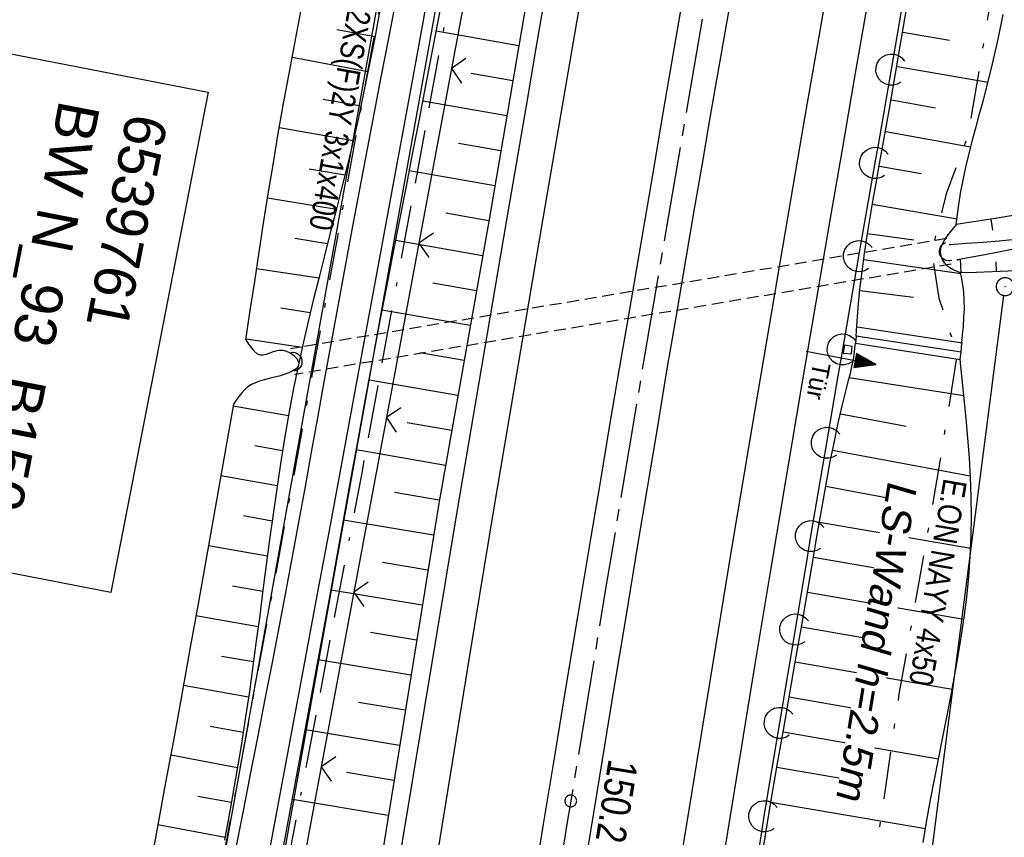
# Model space of a CAD drawing. Extents: x 510526 to 513920, y 467229 to 478797.
# Tile 302 of 467: x 511989 to 512072, y 474922 to 474991. Entities that reach past the tile are written whole.
import ezdxf
from ezdxf.enums import TextEntityAlignment as Align

# ---------------------------------------------------------------- set-up
doc = ezdxf.new("R2010")
doc.units = 0
doc.header["$LTSCALE"] = 10
doc.header["$MEASUREMENT"] = 0
for name, pattern in [('ACAD_ISO16W100', [73, 15, -6.5, 15, -6.5, 15, -7, 1, -7]), ('ACHSE', [5.5, 4, -0.5, 0.5, -0.5]), ('AUSGEZOGEN', [0]), ('LT00', [0]), ('LT08', [0.42, 0.2, -0.1, 0.02, -0.1]), ('LT17', [0.15, 0.1, -0.05])]:
    doc.linetypes.add(name, pattern=pattern)
doc.layers.get('0').update_dxf_attribs({"linetype": 'LT00'})
for name, color, linetype in [('-AX-020', 250, 'ACHSE'), ('-ST-20-1', 250, 'LT00'), ('BAB-KABEL', 220, 'ACAD_ISO16W100'), ('BW_TEXT', 20, 'AUSGEZOGEN'), ('DFK_AB_L', 21, 'LT00'), ('DFK_AB_P', 7, 'LT00'), ('DFK_KATASTER', 250, 'LT00'), ('LS-WAND_TEXT', 11, 'Continuous'), ('STROM_TEXT', 80, 'Continuous'), ('STROM_UNTER', 80, 'LT08'), ('TOR_TEXT', 11, 'Continuous'), ('V90_AFBR_BAB', 250, 'LT00'), ('V90_BOESCH', 250, 'LT00'), ('V90_BOSCHUNG', 250, 'LT00'), ('V90_BR_WID', 30, 'LT17'), ('V90_GRABEN', 250, 'LT00'), ('V90_LAERM', 11, 'LT00'), ('V90_LD_MARK', 250, 'LT00'), ('V90_PK_GR', 1, 'LT00'), ('V90_TOR', 10, 'LT00'), ('V90_TREPPE', 1, 'LT00'), ('V90_UK_DURCH', 182, 'LT00'), ('V90_ZAUN', 40, 'LT00')]:
    doc.layers.add(name, color=color, linetype=linetype)
doc.styles.add('Beschrift', font='ARIAL.TTF')
doc.styles.add('Versorgungsltg', font='ARIAL.TTF', dxfattribs={"width": 0.8, "height": 2})

# ---------------------------------------------------------------- blocks, each defined once
blk = doc.blocks.new('SYMB0003')
at = {"color": 0, "linetype": 'ByBlock'}
for p, q in [((-0.015712, 0), (0.010166, 0.012015)), ((0, -0.021257), (-0.015712, 0)), ((0.010166, 0.012015), (0, -0.021257))]:
    blk.add_line(p, q, dxfattribs=at)
for points in [[(-0.031395, 0.499013), (-0.093691, 0.491144), (-0.154509, 0.475528), (-0.21289, 0.452414), (-0.267913, 0.422164), (-0.318712, 0.385257), (-0.364484, 0.342274), (-0.404509, 0.293893), (-0.438154, 0.240877), (-0.464888, 0.184062), (-0.484292, 0.124345), (-0.496058, 0.062667), (-0.5, 0)], [(-0.5, 0), (-0.496058, -0.062667), (-0.484292, -0.124345), (-0.464888, -0.184062), (-0.438154, -0.240877), (-0.404509, -0.293893), (-0.364485, -0.342274), (-0.318712, -0.385257), (-0.267914, -0.422164), (-0.21289, -0.452414), (-0.154509, -0.475529), (-0.093691, -0.491144), (-0.031395, -0.499014), (0.031395, -0.499014)], [(0.5, 0), (0.496057, 0.062667), (0.484292, 0.124345), (0.464888, 0.184062), (0.438153, 0.240877), (0.404509, 0.293893), (0.364484, 0.342274), (0.318712, 0.385257), (0.267913, 0.422164), (0.21289, 0.452414), (0.154509, 0.475528), (0.093691, 0.491144), (0.031395, 0.499013), (-0.031395, 0.499013)], [(0.031395, -0.499014), (0.093691, -0.491144), (0.154509, -0.475529), (0.21289, -0.452414), (0.267914, -0.422164), (0.318712, -0.385257), (0.364485, -0.342274), (0.404509, -0.293893), (0.438154, -0.240877), (0.464889, -0.184062), (0.484292, -0.124345), (0.496058, -0.062667), (0.5, 0)]]:
    blk.add_lwpolyline(points, dxfattribs=at)
blk = doc.blocks.new('SYMB0002')
at = {"color": 0, "linetype": 'ByBlock'}
for points in [[(-0.031395, 0.499013), (-0.093691, 0.491144), (-0.154509, 0.475528), (-0.21289, 0.452414), (-0.267913, 0.422164), (-0.318712, 0.385257), (-0.364484, 0.342274), (-0.404509, 0.293893), (-0.438154, 0.240877), (-0.464888, 0.184062), (-0.484292, 0.124345), (-0.496058, 0.062667), (-0.5, 0)], [(-0.5, 0), (-0.496058, -0.062667), (-0.484292, -0.124345), (-0.464888, -0.184062), (-0.438154, -0.240877), (-0.404509, -0.293893), (-0.364485, -0.342274), (-0.318712, -0.385257), (-0.267914, -0.422164), (-0.21289, -0.452414), (-0.154509, -0.475529), (-0.093691, -0.491144), (-0.031395, -0.499014), (0.031395, -0.499014)], [(0.5, 0), (0.496057, 0.062667), (0.484292, 0.124345), (0.464888, 0.184062), (0.438153, 0.240877), (0.404509, 0.293893), (0.364484, 0.342274), (0.318712, 0.385257), (0.267913, 0.422164), (0.21289, 0.452414), (0.154509, 0.475528), (0.093691, 0.491144), (0.031395, 0.499013), (-0.031395, 0.499013)], [(0.031395, -0.499014), (0.093691, -0.491144), (0.154509, -0.475529), (0.21289, -0.452414), (0.267914, -0.422164), (0.318712, -0.385257), (0.364485, -0.342274), (0.404509, -0.293893), (0.438154, -0.240877), (0.464889, -0.184062), (0.484292, -0.124345), (0.496058, -0.062667), (0.5, 0)]]:
    blk.add_lwpolyline(points, dxfattribs=at)
blk = doc.blocks.new('SYMB0070')
at = {"color": 0, "linetype": 'ByBlock'}
for p, q in [((-0.5, 0), (0.2, 0)), ((0.5, 0), (0.2, 0.1)), ((0.2, 0.1), (0.2, 0)), ((0.468, 0), (0.21, 0.086)), ((0.21, 0.086), (0.21, -0.086)), ((0.21, -0.086), (0.468, 0)), ((0.22, -0.072), (0.437, 0)), ((0.23, -0.058), (0.405, 0)), ((0.24, -0.045), (0.374, 0)), ((0.342, 0), (0.25, 0.031)), ((0.25, 0.031), (0.25, -0.031)), ((0.25, -0.031), (0.342, 0)), ((0.26, -0.017), (0.31, 0)), ((0.27, -0.003), (0.279, 0))]:
    blk.add_line(p, q, dxfattribs=at)
for points in [[(0.2, 0), (0.2, -0.1), (0.5, 0)], [(0.437, 0), (0.22, 0.072), (0.22, -0.072)], [(0.405, 0), (0.23, 0.058), (0.23, -0.058)], [(0.374, 0), (0.24, 0.045), (0.24, -0.045)], [(0.31, 0), (0.26, 0.017), (0.26, -0.017)], [(0.279, 0), (0.27, 0.003), (0.27, -0.003)]]:
    blk.add_lwpolyline(points, dxfattribs=at)
blk = doc.blocks.new('SYMB0011')
at = {"color": 0, "linetype": 'ByBlock'}
for p, q in [((0.5, 0), (-0.5, 0)), ((0, 0.5), (0, -0.5))]:
    blk.add_line(p, q, dxfattribs=at)
blk = doc.blocks.new('SYMB1107')
at = {"color": 0, "linetype": 'ByBlock'}
for points in [[(-0.2, 0), (-0.196157, 0.039018), (-0.184776, 0.076537), (-0.166294, 0.111114), (-0.141421, 0.141421), (-0.111114, 0.166294), (-0.076537, 0.184776), (-0.039018, 0.196157), (0, 0.2)], [(0, 0.2), (0.039018, 0.196157), (0.076537, 0.184776), (0.111114, 0.166294), (0.141421, 0.141421), (0.166294, 0.111114), (0.184776, 0.076537), (0.196157, 0.039018), (0.2, 0)]]:
    blk.add_lwpolyline(points, dxfattribs=at)
blk = doc.blocks.new('SYMB0024')
at = {"color": 0, "linetype": 'ByBlock'}
for p, q in [((-0.5, 0.5), (0, 0)), ((0, 0), (0.5, 0.5))]:
    blk.add_line(p, q, dxfattribs=at)
blk = doc.blocks.new('SYMB7122')
at = {"color": 0, "linetype": 'ByBlock'}
for points in [[(-0.109975, -0.002365), (-0.106745, 0.026562), (-0.096041, 0.053629), (-0.078613, 0.076941), (-0.055681, 0.094866), (-0.028851, 0.106149), (0, 0.11)], [(0, 0.11), (0.028851, 0.106149), (0.055681, 0.094866), (0.078613, 0.076941), (0.096041, 0.053629), (0.106745, 0.026562), (0.109975, -0.002365)], [(-0.075234, -0.080249), (-0.093647, -0.057708), (-0.105504, -0.031126), (-0.109975, -0.002365)], [(0.109975, -0.002365), (0.105504, -0.031126), (0.093647, -0.057708), (0.075234, -0.080249)]]:
    blk.add_lwpolyline(points, dxfattribs=at)

msp = doc.modelspace()

# ---------------------------------------------------------------- linework, layer by layer
at = {"layer": '-AX-020', "ltscale": 0.2, "flags": 128}
msp.add_lwpolyline([(513881.716, 478796.972), (513877.87, 478787.354), (513870.367, 478768.801), (513862.788, 478750.278), (513855.137, 478731.786), (513847.411, 478713.324), (513839.611, 478694.893), (513831.738, 478676.494), (513823.791, 478658.127), (513815.771, 478639.791), (513807.678, 478621.487), (513799.512, 478603.216), (513791.272, 478584.978), (513782.96, 478566.773), (513774.576, 478548.601), (513766.118, 478530.463), (513757.588, 478512.359), (513748.986, 478494.289), (513740.312, 478476.254), (513731.565, 478458.253), (513722.747, 478440.287), (513713.857, 478422.357), (513704.896, 478404.463), (513695.863, 478386.605), (513686.758, 478368.782), (513677.583, 478350.997), (513668.336, 478333.248), (513659.019, 478315.536), (513649.63, 478297.862), (513640.172, 478280.225), (513630.643, 478262.626), (513621.043, 478245.066), (513611.374, 478227.544), (513601.634, 478210.061), (513591.825, 478192.617), (513586.745, 478183.647), (513576.83, 478166.262), (513566.848, 478148.917), (513556.8, 478131.609), (513546.688, 478114.338), (513536.514, 478097.104), (513526.28, 478079.906), (513515.988, 478062.743), (513505.638, 478045.613), (513495.234, 478028.517), (513484.778, 478011.453), (513474.27, 477994.421), (513463.712, 477977.419), (513453.108, 477960.447), (513442.457, 477943.503), (513431.762, 477926.587), (513421.026, 477909.698), (513410.248, 477892.835), (513399.432, 477875.997), (513388.579, 477859.182), (513377.691, 477842.39), (513366.769, 477825.62), (513355.815, 477808.871), (513344.831, 477792.142), (513333.819, 477775.431), (513322.78, 477758.738), (513311.715, 477742.062), (513300.628, 477725.401), (513289.519, 477708.754), (513278.389, 477692.121), (513267.242, 477675.5), (513256.078, 477658.891), (513244.899, 477642.291), (513233.706, 477625.7), (513222.502, 477609.117), (513211.288, 477592.542), (513200.066, 477575.971), (513188.837, 477559.405), (513177.603, 477542.843), (513166.366, 477526.282), (513154.797, 477509.239), (513142.496, 477491.114), (513130.197, 477472.988), (513117.902, 477454.859), (513105.613, 477436.726), (513093.333, 477418.587), (513081.064, 477400.44), (513068.808, 477382.285), (513056.567, 477364.119), (513044.344, 477345.942), (513032.141, 477327.752), (513019.958, 477309.547), (513007.8, 477291.325), (512995.668, 477273.087), (512983.565, 477254.83), (512971.492, 477236.552), (512959.452, 477218.253), (512947.447, 477199.931), (512935.479, 477181.584), (512923.551, 477163.212), (512911.665, 477144.812), (512899.822, 477126.385), (512888.026, 477107.927), (512876.279, 477089.439), (512864.582, 477070.918), (512852.939, 477052.364), (512841.352, 477033.775), (512829.822, 477015.15), (512818.352, 476996.488), (512806.945, 476977.787), (512795.603, 476959.048), (512789.644, 476949.141), (512778.405, 476930.339), (512767.236, 476911.496), (512756.135, 476892.613), (512745.103, 476873.688), (512734.14, 476854.724), (512723.246, 476835.72), (512712.422, 476816.676), (512701.668, 476797.593), (512690.983, 476778.471), (512680.369, 476759.309), (512669.824, 476740.11), (512659.35, 476720.871), (512648.946, 476701.595), (512638.612, 476682.281), (512628.349, 476662.929), (512618.157, 476643.54), (512608.036, 476624.113), (512597.985, 476604.65), (512588.006, 476585.15), (512578.098, 476565.614), (512568.261, 476546.042), (512558.497, 476526.434), (512548.803, 476506.791), (512539.182, 476487.112), (512529.632, 476467.399), (512520.155, 476447.65), (512510.749, 476427.867), (512501.416, 476408.05), (512492.156, 476388.199), (512482.968, 476368.314), (512473.852, 476348.396), (512464.81, 476328.445), (512455.84, 476308.46), (512446.944, 476288.443), (512438.12, 476268.394), (512429.37, 476248.313), (512420.694, 476228.2), (512412.09, 476208.055), (512403.561, 476187.879), (512395.105, 476167.672), (512386.723, 476147.434), (512378.415, 476127.166), (512370.181, 476106.867), (512362.021, 476086.539), (512353.936, 476066.181), (512345.925, 476045.794), (512337.988, 476025.377), (512330.127, 476004.932), (512322.339, 475984.458), (512314.627, 475963.955), (512306.989, 475943.425), (512299.427, 475922.867), (512291.94, 475902.281), (512284.528, 475881.669), (512277.191, 475861.029), (512269.93, 475840.362), (512262.744, 475819.67), (512255.634, 475798.951), (512248.599, 475778.206), (512241.641, 475757.436), (512234.758, 475736.641), (512227.951, 475715.82), (512221.221, 475694.975), (512214.566, 475674.105), (512207.988, 475653.211), (512201.487, 475632.294), (512200.128, 475627.887), (512194.281, 475608.791), (512188.5, 475589.674), (512182.785, 475570.538), (512177.137, 475551.381), (512171.56, 475532.204), (512166.053, 475513.007), (512160.618, 475493.788), (512155.257, 475474.55), (512149.971, 475455.29), (512148.09, 475448.361), (512142.908, 475429.074), (512137.804, 475409.765), (512132.778, 475390.436), (512127.829, 475371.088), (512122.957, 475351.719), (512118.163, 475332.332), (512113.447, 475312.925), (512108.808, 475293.499), (512104.247, 475274.055), (512099.765, 475254.593), (512095.36, 475235.113), (512091.033, 475215.616), (512086.785, 475196.101), (512082.614, 475176.57), (512078.522, 475157.022), (512074.508, 475137.458), (512070.573, 475117.878), (512066.716, 475098.282), (512063.238, 475080.246), (512059.532, 475060.621), (512055.901, 475040.983), (512052.344, 475021.33), (512048.857, 475001.665), (512045.438, 474981.988), (512042.084, 474962.3), (512038.794, 474942.602), (512035.562, 474922.893), (512032.388, 474903.175), (512029.269, 474883.449), (512026.201, 474863.714), (512023.183, 474843.972), (512020.21, 474824.222), (512017.282, 474804.467), (512014.394, 474784.705), (512011.544, 474764.937), (512008.73, 474745.165), (512005.949, 474725.388), (512003.198, 474705.607), (512000.474, 474685.821), (511997.775, 474666.033), (511995.098, 474646.242), (511992.439, 474626.448), (511989.798, 474606.651), (511987.169, 474586.854), (511984.552, 474567.054), (511981.943, 474547.253), (511979.34, 474527.452), (511976.744, 474507.689), (511975.127, 474495.377), (511973.477, 474482.815), (511971.825, 474470.254), (511970.169, 474457.693), (511968.506, 474445.133), (511966.835, 474432.574), (511965.154, 474420.016), (511963.46, 474407.46), (511961.752, 474394.906), (511960.027, 474382.355), (511958.283, 474369.806), (511956.518, 474357.259), (511954.73, 474344.717), (511952.918, 474332.177), (511951.078, 474319.642), (511949.209, 474307.111), (511947.309, 474294.584), (511945.376, 474282.063), (511943.407, 474269.547), (511941.4, 474257.038), (511939.355, 474244.534), (511937.267, 474232.038), (511935.137, 474219.549), (511932.96, 474207.067), (511930.736, 474194.594), (511928.462, 474182.131), (511926.136, 474169.676), (511923.757, 474157.232), (511921.321, 474144.799), (511918.829, 474132.377), (511916.276, 474119.967), (511913.661, 474107.57), (511910.982, 474095.187), (511908.238, 474082.818), (511905.425, 474070.464), (511902.544, 474058.127), (511899.59, 474045.806), (511896.562, 474033.504), (511893.47, 474021.261), (511890.29, 474008.997), (511887.033, 473996.753), (511883.699, 473984.53), (511880.287, 473972.328), (511876.798, 473960.148), (511873.233, 473947.991), (511869.591, 473935.856), (511865.873, 473923.745), (511862.077, 473911.656), (511858.206, 473899.593), (511854.259, 473887.554), (511850.236, 473875.54), (511846.136, 473863.552), (511841.962, 473851.59), (511837.711, 473839.654), (511833.386, 473827.746), (511828.985, 473815.865), (511824.51, 473804.012), (511819.96, 473792.188), (511815.335, 473780.392), (511810.636, 473768.626), (511805.863, 473756.89), (511801.015, 473745.185), (511796.094, 473733.51), (511791.099, 473721.866), (511786.031, 473710.255), (511780.889, 473698.675), (511775.675, 473687.128), (511770.388, 473675.615), (511765.028, 473664.135), (511759.596, 473652.689), (511754.091, 473641.278), (511748.515, 473629.901), (511742.867, 473618.56), (511737.147, 473607.255), (511731.356, 473595.986), (511725.494, 473584.754), (511719.562, 473573.559), (511713.558, 473562.402), (511707.485, 473551.283), (511701.341, 473540.203), (511695.128, 473529.162), (511688.845, 473518.159), (511682.492, 473507.198), (511676.07, 473496.276), (511669.58, 473485.395), (511663.021, 473474.555), (511656.394, 473463.757), (511649.699, 473453.001), (511642.935, 473442.288), (511636.105, 473431.617), (511629.207, 473420.99), (511622.242, 473410.406), (511615.211, 473399.867), (511608.113, 473389.372), (511600.949, 473378.922), (511593.719, 473368.518), (511586.423, 473358.16), (511579.062, 473347.848), (511571.637, 473337.582), (511564.147, 473327.364), (511556.592, 473317.193), (511548.973, 473307.07), (511541.291, 473296.996), (511533.545, 473286.969), (511525.735, 473276.993), (511517.863, 473267.066), (511509.929, 473257.188), (511501.932, 473247.361), (511493.873, 473237.584), (511485.753, 473227.859), (511477.572, 473218.186), (511475.548, 473215.811), (511467.291, 473206.202), (511458.976, 473196.642), (511450.605, 473187.132), (511442.182, 473177.667), (511433.709, 473168.249), (511425.188, 473158.872), (511416.622, 473149.537), (511408.014, 473140.241), (511399.365, 473130.982), (511390.679, 473121.758), (511381.958, 473112.568), (511373.205, 473103.409), (511364.421, 473094.278), (511355.61, 473085.175), (511346.772, 473076.096), (511337.912, 473067.039), (511329.031, 473058.003), (511320.132, 473048.986), (511311.216, 473039.984), (511302.286, 473030.997), (511293.345, 473022.02), (511284.394, 473013.053), (511275.436, 473004.094), (511266.473, 472995.139), (511255.909, 472984.591), (511236.789, 472965.502), (511230.177, 472958.9), (511223.567, 472952.294), (511216.964, 472945.683), (511210.368, 472939.063), (511203.785, 472932.433), (511197.215, 472925.788), (511190.663, 472919.125), (511184.131, 472912.443), (511177.622, 472905.739), (511171.139, 472899.01), (511164.685, 472892.252), (511158.263, 472885.464), (511151.877, 472878.643), (511145.529, 472871.786), (511139.222, 472864.891), (511132.96, 472857.955), (511126.746, 472850.976), (511120.583, 472843.952), (511114.476, 472836.881), (511109.32, 472830.82), (511103.322, 472823.655), (511097.386, 472816.438), (511091.511, 472809.171), (511085.699, 472801.854), (511079.95, 472794.488), (511074.265, 472787.072), (511068.642, 472779.609), (511063.084, 472772.097), (511057.591, 472764.538), (511052.162, 472756.933), (511046.799, 472749.281), (511041.501, 472741.584), (511036.27, 472733.841), (511031.105, 472726.054), (511026.007, 472718.223), (511020.976, 472710.349), (511016.012, 472702.431), (511011.117, 472694.472), (511006.29, 472686.471), (511001.532, 472678.429), (510996.842, 472670.347), (510992.223, 472662.225), (510987.672, 472654.063), (510983.192, 472645.863), (510978.782, 472637.625), (510974.443, 472629.349), (510970.175, 472621.036), (510965.978, 472612.687), (510961.853, 472604.303), (510957.799, 472595.883), (510953.818, 472587.43), (510949.91, 472578.942), (510946.074, 472570.422), (510942.311, 472561.868), (510938.622, 472553.283), (510935.007, 472544.666), (510931.465, 472536.02), (510927.997, 472527.343), (510924.604, 472518.636), (510921.286, 472509.901), (510918.042, 472501.138), (510914.874, 472492.347), (510911.781, 472483.529), (510908.763, 472474.686), (510905.821, 472465.817), (510902.956, 472456.923), (510900.166, 472448.004), (510897.454, 472439.062), (510894.817, 472430.098), (510892.258, 472421.111), (510889.776, 472412.102), (510887.37, 472403.073), (510885.043, 472394.023), (510882.792, 472384.954), (510880.62, 472375.866), (510878.525, 472366.759), (510876.509, 472357.635), (510874.57, 472348.494), (510872.71, 472339.337), (510870.929, 472330.164), (510869.226, 472320.976), (510867.602, 472311.774), (510866.056, 472302.558), (510864.59, 472293.33), (510863.202, 472284.089), (510861.894, 472274.837), (510860.665, 472265.574), (510859.516, 472256.301), (510858.445, 472247.018), (510857.455, 472237.726), (510856.544, 472228.427), (510855.712, 472219.119), (510854.96, 472209.806), (510854.288, 472200.485), (510853.696, 472191.159), (510853.184, 472181.829), (510852.752, 472172.495), (510852.399, 472163.157), (510852.127, 472153.817), (510851.934, 472144.475), (510851.822, 472135.131), (510851.789, 472125.787), (510851.836, 472116.443), (510851.964, 472107.1), (510852.009, 472104.711), (510852.237, 472095.37), (510852.543, 472086.03), (510852.927, 472076.694), (510853.387, 472067.361), (510853.922, 472058.032), (510854.53, 472048.707), (510855.21, 472039.388), (510855.961, 472030.074), (510856.782, 472020.766), (510857.671, 472011.464), (510858.627, 472002.169), (510859.649, 471992.88), (510860.734, 471983.599), (510861.883, 471974.326), (510863.094, 471965.06), (510864.364, 471955.802), (510865.694, 471946.554), (510867.082, 471937.313), (510868.525, 471928.081), (510870.024, 471918.857), (510871.577, 471909.643), (510873.182, 471900.438), (510874.839, 471891.241), (510876.545, 471882.054), (510878.3, 471872.876), (510880.102, 471863.708), (510881.95, 471854.548), (510883.842, 471845.397), (510885.778, 471836.255), (510887.756, 471827.123), (510889.775, 471817.999), (510891.834, 471808.885), (510893.93, 471799.779), (510896.064, 471790.681), (510898.233, 471781.592), (510900.437, 471772.511), (510902.673, 471763.439), (510904.942, 471754.374), (510907.241, 471745.317), (510909.57, 471736.267), (510911.926, 471727.225), (510914.31, 471718.19), (510916.719, 471709.161), (510919.152, 471700.139), (510921.608, 471691.124), (510924.087, 471682.114), (510926.585, 471673.11), (510929.104, 471664.112), (510931.64, 471655.118), (510934.193, 471646.129), (510936.762, 471637.145), (510939.345, 471628.165), (510941.941, 471619.188), (510944.55, 471610.216), (510947.169, 471601.246), (510949.797, 471592.279), (510952.434, 471583.314), (510955.078, 471574.352), (510957.727, 471565.391), (510960.382, 471556.431), (510963.039, 471547.473), (510967.703, 471531.767), (510970.248, 471523.199), (510975.26, 471506.323), (510980.27, 471489.445), (510985.273, 471472.566), (510990.267, 471455.684), (510995.248, 471438.798), (511000.214, 471421.908), (511005.162, 471405.012), (511010.087, 471388.11), (511014.988, 471371.201), (511019.861, 471354.283), (511024.703, 471337.357), (511029.511, 471320.421), (511034.281, 471303.475), (511039.011, 471286.517), (511043.698, 471269.547), (511048.338, 471252.564), (511052.928, 471235.568), (511057.465, 471218.557), (511061.945, 471201.532), (511066.367, 471184.491), (511070.726, 471167.434), (511075.019, 471150.36), (511079.243, 471133.269), (511083.395, 471116.16), (511086.572, 471102.843), (511090.589, 471085.702), (511094.527, 471068.543), (511098.388, 471051.366), (511102.17, 471034.172), (511105.875, 471016.961), (511109.501, 470999.734), (511113.048, 470982.489), (511116.518, 470965.23), (511119.908, 470947.954), (511123.221, 470930.663), (511126.454, 470913.357), (511129.609, 470896.037), (511132.686, 470878.703), (511135.683, 470861.354), (511138.602, 470843.993), (511141.441, 470826.619), (511144.202, 470809.231), (511146.884, 470791.831), (511149.487, 470774.42), (511152.01, 470756.996), (511154.454, 470739.562), (511156.819, 470722.116), (511159.105, 470704.66), (511161.311, 470687.193), (511163.438, 470669.717), (511165.485, 470652.232), (511165.638, 470650.897), (511167.873, 470631.022), (511170.027, 470611.138), (511172.103, 470591.246), (511174.098, 470571.346), (511176.014, 470551.438), (511177.851, 470531.523), (511179.526, 470512.546), (511180.884, 470496.345), (511182.163, 470480.137), (511183.363, 470463.922), (511184.482, 470447.702), (511185.522, 470431.478), (511186.482, 470415.247), (511187.362, 470399.013), (511188.162, 470382.774), (511188.882, 470366.532), (511189.522, 470350.286), (511190.082, 470334.037), (511190.563, 470317.786), (511190.963, 470301.532), (511191.284, 470285.277), (511191.524, 470269.02), (511191.684, 470252.763), (511191.765, 470236.505), (511191.765, 470220.247), (511191.686, 470203.988), (511191.526, 470187.731), (511191.287, 470171.474), (511191.243, 470169.007), (511190.912, 470152.752), (511190.504, 470136.499), (511190.023, 470120.247), (511189.472, 470103.998), (511188.854, 470087.752), (511188.173, 470071.508), (511187.432, 470055.266), (511186.634, 470039.027), (511185.783, 470022.791), (511184.882, 470006.558), (511183.935, 469990.327), (511182.944, 469974.099), (511181.913, 469957.873), (511180.846, 469941.65), (511179.745, 469925.429), (511178.614, 469909.21), (511177.457, 469892.993), (511176.276, 469876.777), (511175.075, 469860.563), (511173.858, 469844.35), (511172.627, 469828.139), (511171.386, 469811.927), (511170.138, 469795.717), (511168.847, 469778.991), (511030.959, 467993.348), (511029.419, 467973.407), (511027.883, 467953.466), (511026.353, 467933.525), (511024.832, 467913.582), (511023.323, 467893.64), (511021.828, 467873.695), (511020.353, 467853.75), (511018.898, 467833.804), (511017.467, 467813.855), (511016.063, 467793.903), (511014.69, 467773.951), (511013.35, 467753.995), (511012.046, 467734.038), (511010.782, 467714.078), (511009.56, 467694.116), (511008.383, 467674.151), (511007.254, 467654.183), (511006.177, 467634.211), (511005.154, 467614.237), (511004.188, 467594.261), (511003.284, 467574.281), (511002.442, 467554.299), (511001.667, 467534.314), (511000.962, 467514.327), (511000.329, 467494.336), (510999.772, 467474.345), (510999.556, 467465.709), (510999.112, 467445.714), (510998.747, 467425.717), (510998.463, 467405.719), (510998.259, 467385.719), (510998.135, 467365.72), (510998.091, 467345.72), (510998.127, 467325.72), (510998.243, 467305.721), (510998.439, 467285.721), (510998.715, 467265.723), (510999.071, 467245.726), (510999.432, 467229.156)], dxfattribs=at)
at = {"layer": 'BAB-KABEL', "ltscale": 0.03, "flags": 128}
msp.add_lwpolyline([(513339.839, 477816.319), (513312.266, 477774.649), (513284.672, 477732.996), (513252.5, 477694.412), (513223.881, 477653.496), (513195.795, 477612.121), (513167.629, 477570.875), (513139.88, 477529.298), (513111.793, 477487.916), (513083.807, 477446.454), (513055.844, 477404.978), (513022.492, 477355.034), (513000.515, 477321.52), (512973.122, 477279.62), (512945.422, 477237.871), (512917.575, 477196.217), (512879.155, 477137.499), (512858.339, 477103.216), (512837.389, 477068.954), (512811.451, 477026.06), (512784.195, 476983.896), (512756.652, 476941.559), (512731.123, 476898.632), (512706.393, 476854.964), (512681.949, 476811.101), (512658.869, 476770.394), (512633.742, 476723.052), (512609.823, 476678.973), (512586.03, 476634.72), (512574.463, 476609.04), (512565.77, 476584.237), (512545.206, 476542.916), (512523.454, 476497.739), (512501.769, 476452.474), (512480.246, 476407.171), (512458.846, 476361.789), (512438.563, 476315.939), (512418.177, 476270.118), (512378.72, 476177.833), (512359.892, 476131.364), (512341.348, 476084.783), (512322.575, 476038.314), (512304.817, 475991.341), (512287.677, 475944.24), (512270.282, 475897.168), (512254.121, 475849.696), (512237.768, 475802.276), (512221.53, 475754.824), (512205.859, 475707.192), (512190.782, 475659.377), (512175.78, 475611.52), (512161.516, 475563.423), (512145.692, 475515.804), (512137.725, 475496.074), (512130.625, 475467.918), (512119.035, 475418.91), (512105.583, 475370.555), (512100.73, 475351.099), (512084.182, 475320.513), (512082.618, 475318.668), (512071.987, 475296.243), (512062.064, 475264.372), (512059.316, 475232.902), (512061.872, 475193.176), (512054.818, 475143.1), (512045.689, 475099.989), (512036.29, 475050.898), (512027.273, 475001.725), (512018.223, 474952.549), (512008.899, 474903.418), (512000.14, 474854.229), (511992.355, 474804.855), (511985.273, 474755.369), (511977.385, 474700.851), (511969.41, 474646.425), (511966.53, 474615.204), (511972.795, 474604.79), (511970.049, 474596.165), (511959.565, 474586.374), (511941.907, 474517.478), (511936.852, 474477.772), (511926.657, 474399.733), (511919.973, 474355.376), (511910.09, 474296.615), (511899.454, 474238.126), (511883.784, 474152.683), (511870.289, 474094.001), (511857.131, 474053.876), (511852.776, 474012.454), (511853.171, 473966.862), (511852.492, 473957.146), (511851.311, 473949.656), (511841.692, 473942.065), (511825.821, 473895.229), (511826.651, 473894.117), (511810.899, 473851.945), (511793.573, 473805.027), (511775.285, 473758.358), (511755.124, 473712.475), (511734.052, 473667.008), (511712.225, 473621.972), (511689.498, 473577.273), (511665.157, 473533.497), (511639.854, 473490.241), (511612.908, 473448.14), (511601.588, 473431.806), (511558.048, 473366.072), (511514.894, 473306.01), (511484.056, 473267.454), (511450.631, 473224.7), (511393.065, 473164.53), (511363.017, 473132.866), (511308.517, 473076.446), (511275.572, 473040.359), (511243.006, 473009.331), (511235.22, 472986.054), (511231.03, 472981.056), (511075.99, 472813.106), (511070.243, 472807.304), (511057.801, 472797.513), (511038.028, 472769.96), (511010.695, 472730.526), (510983.876, 472687.185), (510959.577, 472643.761), (510934.3, 472604.326), (510904.804, 472574.327), (510913.914, 472558.288), (510911.702, 472550.665), (510911.228, 472549.239), (510895.971, 472514.712), (510882.655, 472477.924), (510872.403, 472460.753), (510857.497, 472432.352), (510836.101, 472381.12), (510836.281, 472368.894), (510832.944, 472355.972), (510830.181, 472332.026), (510848.219, 472325.537), (510838.512, 472271.416), (510831.965, 472215.431), (510830.702, 472169.392), (510828.833, 472118.665), (510829.075, 472067.625), (510833.949, 472011.739), (510842.444, 471951.437), (510849.978, 471906.34), (510856.18, 471866.272), (510867.229, 471812.821), (510879.853, 471762.875), (510891.506, 471713.806), (510903.789, 471665.07), (510916.063, 471616.285), (510929.638, 471568.076), (510950.958, 471501.368), (510971.606, 471429.824), (510974.35, 471422.765), (510989.551, 471366.875), (511004.499, 471314.199), (511016.364, 471270.838), (511026.276, 471232.419), (511039.24, 471184.146), (511056.597, 471116.881), (511065.905, 471078.265), (511077.604, 471030.011), (511089.225, 470981.622), (511098.911, 470932.895), (511107.165, 470884.025), (511116.152, 470835.042), (511125.079, 470786.059), (511133.148, 470736.973), (511137.299, 470706.315), (511129.89, 470689.715), (511129.543, 470684.612), (511132.443, 470671.581), (511143.113, 470670.948), (511145.784, 470638.261), (511151.08, 470588.888), (511155.977, 470539.416), (511159.512, 470489.779), (511162.627, 470440.141), (511165.944, 470390.621), (511167.842, 470340.945), (511167.805, 470291.237), (511167.773, 470272.425), (511169.192, 470243.962), (511168.974, 470223.344), (511163.734, 470203.872), (511151.457, 470170.118), (511152.401, 470145.764), (511161.627, 470107.325), (511162.261, 470078.654), (511157.084, 470021.39), (511153.973, 469975.779), (511150.229, 469924.108), (511146.614, 469878.373), (511141.044, 469826.728), (511133.852, 469745.039), (511131.815, 469700.017), (511128.932, 469655.166), (511125.194, 469595.287), (511130.663, 469554.69), (511130.405, 469544.669), (511121.691, 469477.401)], dxfattribs=at)
at = {"layer": 'BW_TEXT'}
msp.add_lwpolyline([(512005.228, 474984.568), (511997.015, 474942.292), (511958.888, 474949.699), (511967.101, 474991.975)], close=True, dxfattribs=at)
at = {"layer": 'DFK_AB_L'}
msp.add_line((511995.743, 474831.518), (512028.068, 475011.782), dxfattribs=at)
at = {"layer": 'DFK_KATASTER'}
msp.add_line((511990.873, 474832.278), (512023.228, 475012.602), dxfattribs=at)
at = {"layer": 'STROM_UNTER', "ltscale": 2, "flags": 128}
for points in [[(512425.566, 476631.367), (512437.568, 476627.069), (512462.36, 476621.639), (512488.397, 476620.056), (512514.963, 476619.685), (512531.492, 476614.934), (512555.83, 476596.384), (512560.199, 476594.104), (512561.726, 476591.706), (512561.726, 476589.65), (512557.8, 476581.036), (512551.496, 476566.634), (512527.76, 476517.356), (512511.673, 476485.042), (512454.05, 476363.137), (512441.892, 476337.518), (512422.539, 476294.305), (512409.881, 476265.147), (512403.866, 476251.367), (512398.739, 476239.701), (512387.194, 476212.416), (512377.329, 476188.659), (512363.534, 476155.453), (512355.322, 476135.553), (512344.463, 476108.791), (512339.243, 476095.976), (512321.539, 476050.791), (512313.701, 476028.7), (512300.89, 475996.826), (512277.431, 475933.712), (512263.448, 475896.168), (512257.639, 475879.287), (512247.911, 475851.33), (512241.343, 475831.491), (512239.156, 475825.047), (512227.449, 475790.801), (512213.665, 475750.663), (512199.436, 475707.54), (512188.929, 475674.396), (512180.505, 475646.828), (512162.536, 475589.792), (512151.757, 475558.716), (512137.695, 475518.747), (512131.717, 475500.22), (512119.513, 475452.408), (512108.254, 475409.728), (512106.832, 475395.449), (512107.814, 475394.606), (512150.786, 475384.784), (512144.819, 475356.69), (512142.979, 475347.859), (512139.296, 475325.782), (512132.852, 475293.334), (512126.777, 475265.838), (512120.332, 475235.666), (512113.671, 475209.544), (512106.122, 475164.837), (512104.349, 475154.734), (512105.116, 475150.589), (512104.349, 475148.67), (512102.888, 475146.596), (512101.043, 475141.64), (512098.199, 475130.815), (512095.203, 475118.644), (512090.741, 475098.487), (512085.707, 475073.498), (512081.403, 475052.23), (512080.326, 475046.855), (512078.638, 475037.95), (512074.323, 475010.387), (512069.407, 474980.908), (512067.561, 474975.994), (512066.334, 474971.081), (512066.947, 474967.167), (512068.485, 474962.406), (512066.642, 474951.045), (512063.569, 474933.695), (512052.451, 474857.206), (512052.451, 474849.644), (512058.506, 474848.348), (512061.34, 474851.675), (512064.368, 474849.887), (512063.634, 474848.374), (512063.051, 474848.726)], [(512106.832, 475395.449), (512100.577, 475370.649), (512096.589, 475359.469), (512083.838, 475334.326), (512065.066, 475297.358), (512056.809, 475270.549), (512053.261, 475243.943), (512053.983, 475218.368), (512054.849, 475186.752), (512052.455, 475168.777), (512050.173, 475152.953), (512034.954, 475075.22), (512023.847, 475014.474), (512009.039, 474933.576), (511995.081, 474858.819), (511990.716, 474830.746), (511982.93, 474777.15), (511977.714, 474741.754), (511964.506, 474649.994), (511961.195, 474618.195), (511958.966, 474609.715), (511956.304, 474599.655), (511945.517, 474601.667), (511868.654, 474617.784), (511864.09, 474615.85), (511856.826, 474617.215), (511855.029, 474620.305), (511851.476, 474623.063), (511837.524, 474630.752), (511826.161, 474638.944)]]:
    msp.add_lwpolyline(points, dxfattribs=at)
at = {"layer": 'V90_AFBR_BAB'}
for points in [[(512045.753, 474995.069), (512044.71, 474989.012), (512043.67, 474982.955), (512042.632, 474976.898), (512041.595, 474970.84), (512040.774, 474966.036), (512039.954, 474961.232), (512039.137, 474956.427), (512038.323, 474951.622), (512037.514, 474946.816), (512036.501, 474940.753), (512035.495, 474934.688), (512034.496, 474928.623), (512033.504, 474922.556), (512032.189, 474914.461), (512030.884, 474906.365), (512029.587, 474898.268), (512028.322, 474890.318), (512027.065, 474882.367)], [(512036.746, 474917.296), (512037.535, 474922.121), (512038.528, 474928.165), (512039.524, 474934.209), (512040.524, 474940.251), (512041.526, 474946.294), (512042.332, 474951.145), (512043.14, 474955.995), (512043.952, 474960.845), (512044.77, 474965.693), (512045.594, 474970.541), (512046.281, 474974.548), (512046.973, 474978.553), (512047.668, 474982.559), (512048.364, 474986.564), (512049.061, 474990.569), (512049.756, 474994.574)], [(512015.42, 474882.09), (512016.41, 474888.413), (512017.405, 474894.735), (512018.405, 474901.056), (512019.478, 474907.786), (512020.559, 474914.515), (512021.65, 474921.242), (512022.568, 474926.849), (512023.492, 474932.454), (512024.423, 474938.059), (512025.358, 474943.663), (512026.298, 474949.266), (512027.666, 474957.386), (512029.041, 474965.505), (512030.424, 474973.623), (512031.262, 474978.514), (512032.101, 474983.404), (512032.943, 474988.295), (512033.785, 474993.185)], [(512021.163, 474992.834), (512020.478, 474989.265), (512019.792, 474985.695), (512019.026, 474981.702), (512018.265, 474977.708), (512017.51, 474973.712), (512016.763, 474969.715), (512016.025, 474965.717), (512015.499, 474962.826), (512014.976, 474959.935), (512014.456, 474957.043), (512013.935, 474954.151), (512013.413, 474951.26), (512012.887, 474948.369), (512012.355, 474945.48), (512011.814, 474942.592), (512011.224, 474939.489), (512010.624, 474936.389), (512010.019, 474933.289), (512009.412, 474930.19), (512008.805, 474927.091), (512008.201, 474923.991), (512007.604, 474920.89)], [(512010.393, 474920.4), (512011.421, 474925.841), (512012.443, 474931.283), (512013.459, 474936.726), (512014.471, 474942.17), (512015.547, 474947.981), (512016.622, 474953.792), (512017.697, 474959.604), (512018.772, 474965.415), (512019.506, 474969.375), (512020.24, 474973.335), (512020.973, 474977.295), (512021.704, 474981.256), (512022.43, 474985.218), (512023.079, 474988.775), (512023.727, 474992.332)], [(512060.821, 474991.651), (512059.79, 474985.689), (512058.763, 474979.727), (512057.738, 474973.764), (512056.718, 474967.8), (512055.379, 474959.931), (512054.05, 474952.06), (512052.731, 474944.187), (512051.381, 474936.059), (512050.042, 474927.929), (512048.714, 474919.797), (512047.732, 474913.746), (512046.756, 474907.695), (512045.783, 474901.643), (512044.814, 474895.59), (512044.056, 474890.839), (512043.3, 474886.087), (512042.547, 474881.335)]]:
    msp.add_lwpolyline(points, dxfattribs=at)
at = {"layer": 'V90_BOESCH'}
for points in [[(512056.148, 475121.12), (512051.328, 475097.268), (512046.636, 475073.157), (512041.831, 475046.483), (512033.202, 474998.741), (512028.954, 474973.813), (512024.699, 474949.801), (512016.842, 474901.166), (512012.994, 474876.185)], [(512011.469, 474920.198), (512012.497, 474925.661), (512013.516, 474931.126), (512014.524, 474936.593), (512015.521, 474942.061), (512016.121, 474945.379), (512016.719, 474948.696), (512017.317, 474952.014), (512017.918, 474955.331), (512018.524, 474958.647), (512019.137, 474961.961), (512019.761, 474965.274), (512020.305, 474968.114), (512020.856, 474970.952), (512021.411, 474973.79), (512021.968, 474976.627), (512022.524, 474979.465), (512023.077, 474982.303), (512023.624, 474985.142), (512024.293, 474988.661), (512024.951, 474992.182)], [(512019.728, 474991.513), (512019.291, 474989.165), (512018.836, 474986.821), (512018.359, 474984.481), (512017.858, 474982.147), (512017.328, 474979.818), (512016.892, 474978), (512016.442, 474976.185), (512015.982, 474974.371), (512015.516, 474972.559), (512015.05, 474970.748), (512014.588, 474968.935), (512014.134, 474967.121), (512013.694, 474965.305), (512013.272, 474963.485), (512012.873, 474961.661), (512012.444, 474959.549), (512012.048, 474957.431), (512011.681, 474955.307), (512011.338, 474953.178), (512011.016, 474951.046), (512010.711, 474948.909), (512010.418, 474946.771), (512010.134, 474944.63), (512009.855, 474942.487), (512009.576, 474940.344), (512009.294, 474938.202), (512009.005, 474936.06), (512008.705, 474933.919), (512008.39, 474931.781), (512007.981, 474929.176), (512007.547, 474926.574), (512007.09, 474923.977), (512006.615, 474921.382)], [(512008.418, 474963.64), (512008.785, 474966.109), (512009.155, 474968.579), (512009.53, 474971.047), (512009.911, 474973.514), (512010.302, 474975.98), (512010.704, 474978.443), (512011.121, 474980.905), (512011.596, 474983.604), (512012.088, 474986.301), (512012.594, 474988.995), (512013.112, 474991.688)], [(512059.959, 474963.962), (512059.984, 474964.399), (512060.01, 474964.835), (512060.125, 474966.368), (512060.274, 474967.898), (512060.454, 474969.426), (512060.661, 474970.95), (512060.889, 474972.473), (512061.135, 474973.993), (512061.395, 474975.512), (512061.664, 474977.03), (512061.938, 474978.547), (512062.213, 474980.064), (512062.741, 474983.028), (512063.259, 474985.993), (512063.77, 474988.957), (512064.276, 474991.922)], [(512068.416, 474973.392), (512068.517, 474974.231), (512068.629, 474975.069), (512068.808, 474976.176), (512069.02, 474977.277), (512069.259, 474978.374), (512069.521, 474979.466), (512069.799, 474980.555), (512070.087, 474981.643), (512070.381, 474982.73), (512070.674, 474983.817), (512070.96, 474984.905), (512071.473, 474986.97), (512071.948, 474989.043), (512072.389, 474991.122)], [(512068.815, 474962.597), (512068.881, 474963.352), (512068.949, 474964.079), (512069.014, 474964.806), (512069.067, 474965.535), (512069.096, 474966.262), (512069.091, 474966.987), (512069.041, 474967.71), (512068.969, 474968.251), (512068.876, 474968.791), (512068.773, 474969.33)], [(512008.418, 474963.64), (512008.643, 474963.285), (512008.874, 474962.956), (512009.115, 474962.677), (512009.371, 474962.474), (512009.648, 474962.373), (512009.881, 474962.374), (512010.128, 474962.43), (512010.387, 474962.518), (512010.659, 474962.618), (512010.94, 474962.706), (512011.231, 474962.761), (512011.529, 474962.761), (512011.847, 474962.685), (512012.153, 474962.542), (512012.428, 474962.35), (512012.652, 474962.127), (512012.807, 474961.891), (512012.873, 474961.661), (512012.822, 474961.418), (512012.649, 474961.204), (512012.379, 474961.017), (512012.036, 474960.854), (512011.647, 474960.712), (512011.235, 474960.588), (512010.826, 474960.48), (512010.374, 474960.368), (512009.958, 474960.263), (512009.574, 474960.152), (512009.219, 474960.024), (512008.891, 474959.868), (512008.588, 474959.672), (512008.317, 474959.439), (512008.062, 474959.167), (512007.819, 474958.868), (512007.585, 474958.549), (512007.354, 474958.221)], [(512051.676, 474918.099), (512052.29, 474921.797), (512052.79, 474924.754), (512053.297, 474927.71), (512053.809, 474930.665), (512054.325, 474933.619), (512054.841, 474936.573), (512055.356, 474939.527), (512055.867, 474942.482), (512056.374, 474945.437), (512056.644, 474947.022), (512056.915, 474948.607), (512057.191, 474950.19), (512057.477, 474951.772), (512057.775, 474953.352), (512058.09, 474954.929), (512058.424, 474956.503), (512058.783, 474958.072), (512059.169, 474959.637), (512059.321, 474960.224), (512059.469, 474960.812), (512059.606, 474961.401), (512059.723, 474961.994), (512059.813, 474962.591), (512059.855, 474962.975), (512059.889, 474963.361)], [(512065.607, 474921.17), (512065.933, 474923.07), (512066.247, 474924.785), (512066.576, 474926.499), (512066.914, 474928.211), (512067.255, 474929.923), (512067.595, 474931.634), (512067.928, 474933.345), (512068.248, 474935.056), (512068.55, 474936.768), (512068.829, 474938.481), (512069.078, 474940.195), (512069.293, 474941.91), (512069.469, 474943.628), (512069.599, 474945.347), (512069.678, 474947.069), (512069.703, 474948.72), (512069.682, 474950.374), (512069.621, 474952.03), (512069.526, 474953.687), (512069.402, 474955.346), (512069.255, 474957.006), (512069.091, 474958.667), (512068.915, 474960.329), (512068.734, 474961.991)], [(512007.354, 474958.221), (512006.626, 474954.079), (512005.897, 474949.938), (512005.164, 474945.797), (512004.428, 474941.656), (512003.686, 474937.516), (512002.937, 474933.376), (512002.284, 474929.803), (512001.628, 474926.23), (512000.97, 474922.658), (512000.313, 474919.085), (511999.66, 474915.512), (511999.013, 474911.938), (511998.375, 474908.364), (511997.747, 474904.789), (511997.133, 474901.213), (511996.535, 474897.636), (511995.956, 474894.058), (511995.539, 474891.407), (511995.131, 474888.755), (511994.73, 474886.103), (511994.331, 474883.45)]]:
    msp.add_lwpolyline(points, dxfattribs=at)
at = {"layer": 'V90_BOSCHUNG'}
for p, q in [((512016.095, 474989.875), (512019.31, 474989.264)), ((512031.455, 474988.492), (512024.49, 474989.712)), ((512063.903, 474989.642), (512067.844, 474988.971)), ((512012.317, 474987.528), (512018.738, 474986.33)), ((512063.443, 474986.74), (512071.122, 474985.408)), ((512030.952, 474985.535), (512027.443, 474986.149)), ((512014.95, 474983.985), (512018.133, 474983.414)), ((512030.448, 474982.577), (512023.37, 474983.817)), ((512062.947, 474983.909), (512066.655, 474983.254)), ((512011.24, 474981.591), (512017.485, 474980.494)), ((512062.452, 474981.255), (512069.626, 474979.964)), ((512029.944, 474979.62), (512026.371, 474980.246)), ((512013.762, 474978.102), (512016.792, 474977.592)), ((512061.921, 474978.318), (512065.458, 474977.694)), ((512029.44, 474976.662), (512022.222, 474977.927)), ((512010.248, 474975.641), (512016.062, 474974.684)), ((512061.32, 474975.098), (512068.493, 474973.878)), ((512028.935, 474973.705), (512025.29, 474974.344)), ((512071.325, 474973.848), (512071.473, 474972.902)), ((512012.548, 474972.222), (512015.318, 474971.788)), ((512060.93, 474972.621), (512064.823, 474972.09)), ((512028.411, 474970.751), (512021.068, 474972.037)), ((512009.322, 474969.681), (512014.574, 474968.879)), ((512060.612, 474970.427), (512068.821, 474969.259)), ((512068.815, 474969.332), (512068.781, 474970.447)), ((512071.824, 474969.437), (512071.784, 474970.225)), ((512027.888, 474967.797), (512024.191, 474968.445)), ((512060.258, 474967.808), (512064.796, 474967.255)), ((512011.363, 474966.334), (512013.852, 474965.964)), ((512027.365, 474964.843), (512019.927, 474966.146)), ((512060.046, 474964.73), (512068.937, 474963.402)), ((512008.432, 474963.736), (512013.171, 474963.032)), ((512026.841, 474961.889), (512023.105, 474962.544)), ((512026.318, 474958.935), (512018.819, 474960.249)), ((512059.378, 474960.448), (512069.065, 474958.931)), ((512007.329, 474958.081), (512012.018, 474957.257)), ((512058.624, 474957.391), (512064.183, 474956.359)), ((512025.794, 474955.981), (512022.035, 474956.64)), ((512009.163, 474954.713), (512011.516, 474954.299)), ((512025.271, 474953.027), (512017.739, 474954.347)), ((512057.966, 474954.319), (512069.587, 474952.149)), ((512006.29, 474952.172), (512011.059, 474951.334)), ((512024.749, 474950.085), (512020.976, 474950.734)), ((512057.385, 474951.269), (512063.543, 474950.133)), ((512008.202, 474948.79), (512010.635, 474948.362)), ((512024.268, 474947.136), (512016.669, 474948.419)), ((512056.853, 474948.251), (512069.636, 474946.027)), ((512005.247, 474946.263), (512010.234, 474945.387)), ((512023.792, 474944.186), (512019.963, 474944.82)), ((512056.347, 474945.28), (512062.88, 474944.157)), ((512007.283, 474942.859), (512009.844, 474942.409)), ((512023.313, 474941.224), (512015.601, 474942.502)), ((512055.84, 474942.324), (512069.059, 474940.052)), ((512004.196, 474940.356), (512009.457, 474939.431)), ((512022.835, 474938.262), (512018.95, 474938.906)), ((512055.33, 474939.381), (512061.966, 474938.227)), ((512006.363, 474936.929), (512009.059, 474936.455)), ((512022.357, 474935.301), (512014.525, 474936.598)), ((512054.815, 474936.425), (512068.075, 474934.12)), ((512003.134, 474934.461), (512008.641, 474933.472)), ((512054.298, 474933.47), (512060.901, 474932.322)), ((512021.878, 474932.339), (512017.93, 474932.993)), ((512005.395, 474931.007), (512008.191, 474930.494)), ((512021.4, 474929.378), (512013.436, 474930.697)), ((512053.783, 474930.514), (512066.918, 474928.231)), ((512002.06, 474928.58), (512007.708, 474927.521)), ((512053.269, 474927.546), (512059.807, 474926.422)), ((512020.921, 474926.416), (512016.904, 474927.081)), ((512004.356, 474925.097), (512007.195, 474924.565)), ((512020.443, 474923.454), (512012.335, 474924.798)), ((512052.76, 474924.576), (512065.808, 474922.36)), ((512000.974, 474922.679), (512006.658, 474921.613))]:
    msp.add_line(p, q, dxfattribs=at)
at = {"layer": 'V90_BR_WID'}
for p, q in [((512067.607, 474972.196), (512012.167, 474962.881)), ((512067.971, 474970.027), (512012.531, 474960.712))]:
    msp.add_line(p, q, dxfattribs=at)
at = {"layer": 'V90_GRABEN'}
for points in [[(512086.184, 474976.622), (512084.451, 474976.262), (512082.718, 474975.905), (512080.983, 474975.555), (512079.246, 474975.215), (512077.507, 474974.89), (512075.693, 474974.568), (512073.876, 474974.26), (512072.057, 474973.965), (512070.237, 474973.676), (512068.416, 474973.392)], [(512086.456, 474974.667), (512085.189, 474974.34), (512083.921, 474974.018), (512082.651, 474973.706), (512081.378, 474973.408), (512080.103, 474973.128), (512078.824, 474972.873), (512077.54, 474972.646), (512076.173, 474972.439), (512074.8, 474972.265), (512073.423, 474972.117), (512072.042, 474971.99), (512070.659, 474971.88), (512069.274, 474971.78), (512067.889, 474971.685)], [(512086.604, 474973.956), (512084.383, 474973.505), (512082.162, 474973.056), (512079.94, 474972.61), (512077.717, 474972.169), (512075.42, 474971.72), (512073.122, 474971.277), (512070.824, 474970.836), (512068.525, 474970.398)], [(512068.416, 474973.392), (512068.176, 474973.105), (512067.937, 474972.811), (512067.699, 474972.506), (512067.505, 474972.238), (512067.329, 474971.959), (512067.186, 474971.668), (512067.091, 474971.368), (512067.061, 474971.059), (512067.107, 474970.743), (512067.222, 474970.439), (512067.394, 474970.166), (512067.614, 474969.936), (512067.872, 474969.748), (512068.157, 474969.591), (512068.46, 474969.456), (512068.773, 474969.33)], [(512068.773, 474969.33), (512070.111, 474969.373), (512071.449, 474969.421), (512072.785, 474969.481), (512074.118, 474969.558), (512075.449, 474969.658), (512076.775, 474969.787), (512078.097, 474969.951), (512079.378, 474970.146), (512080.655, 474970.375), (512081.929, 474970.631), (512083.199, 474970.909), (512084.467, 474971.203), (512085.734, 474971.508), (512087, 474971.818)]]:
    msp.add_lwpolyline(points, dxfattribs=at)
at = {"layer": 'V90_LAERM'}
for p, q in [((512062.937, 474986.476), (512064.305, 474994.359)), ((512060.197, 474970.713), (512061.569, 474978.594)), ((512058.825, 474962.831), (512060.197, 474970.713)), ((512056.141, 474947.058), (512057.487, 474954.944)), ((512053.512, 474931.276), (512054.823, 474939.168)), ((512052.201, 474923.384), (512053.512, 474931.276))]:
    msp.add_line(p, q, dxfattribs=at)
for points in [[(512061.569, 474978.594), (512061.835, 474980.122), (512062.937, 474986.476)], [(512057.487, 474954.944), (512058.452, 474960.604), (512058.516, 474961.061), (512058.825, 474962.831)], [(512054.823, 474939.168), (512055.839, 474945.287), (512056.141, 474947.058)], [(512050.931, 474915.485), (512051.952, 474921.879), (512052.201, 474923.384)]]:
    msp.add_lwpolyline(points, dxfattribs=at)
at = {"layer": 'V90_LD_MARK'}
for points in [[(512081.452, 475120.985), (512077.613, 475101.666), (512073.848, 475082.334), (512070.158, 475062.987), (512066.544, 475043.627), (512064.305, 475031.421), (512062.096, 475019.209), (512059.915, 475006.993), (512057.762, 474994.772), (512055.636, 474982.546), (512053.536, 474970.315), (512051.463, 474958.08), (512049.414, 474945.841), (512047.39, 474933.598), (512045.39, 474921.351), (512043.412, 474909.1), (512041.457, 474896.846), (512039.523, 474884.588), (512037.61, 474872.327)], [(512017.489, 474875.315), (512019.414, 474887.65), (512021.359, 474899.983), (512023.326, 474912.311), (512025.316, 474924.637), (512027.328, 474936.958), (512029.364, 474949.276), (512031.424, 474961.59), (512033.509, 474973.899), (512035.62, 474986.204), (512037.757, 474998.505), (512039.92, 475010.801), (512042.111, 475023.092), (512044.331, 475035.379), (512046.579, 475047.66), (512048.856, 475059.936), (512051.164, 475072.206), (512054.937, 475091.916), (512058.79, 475111.611)]]:
    msp.add_lwpolyline(points, dxfattribs=at)
at = {"layer": 'V90_TREPPE'}
for points in [[(512068.815, 474962.597), (512059.959, 474963.962), (512059.889, 474963.361), (512068.734, 474961.991), (512068.815, 474962.597)], [(512059.63, 474963.092), (512058.966, 474963.192), (512058.869, 474962.514), (512059.554, 474962.451), (512059.63, 474963.092)]]:
    msp.add_lwpolyline(points, dxfattribs=at)
at = {"layer": 'V90_ZAUN'}
for p, q in [((512028.522, 475001.308), (512025.773, 474986.562)), ((512025.773, 474986.562), (512023.024, 474971.816)), ((512023.024, 474971.816), (512020.275, 474957.07)), ((512020.275, 474957.07), (512017.526, 474942.324)), ((512017.526, 474942.324), (512014.778, 474927.578)), ((512014.778, 474927.578), (512012.029, 474912.832))]:
    msp.add_line(p, q, dxfattribs=at)

# ---------------------------------------------------------------- block references
at = {"layer": '-ST-20-1', "rotation": 258.929999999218}
msp.add_blockref('SYMB0002', (512035.853, 474924.683), dxfattribs=at)
at = {"layer": 'DFK_AB_P', "xscale": 1.499999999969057, "yscale": 1.5, "zscale": 1.5, "rotation": 251.2881100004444}
msp.add_blockref('SYMB0003', (512072.54, 474968.14), dxfattribs=at)
at = {"layer": 'V90_LAERM', "yscale": 12.00000000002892, "zscale": 12}
for p, xscale, rotation in [((512062.937, 474986.476), 12.00000000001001, 80.15707421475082), ((512061.569, 474978.594), 11.99999999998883, 80.12563421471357), ((512060.197, 474970.713), 11.99999999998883, 80.12563421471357), ((512058.825, 474962.831), 11.99999999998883, 80.12563421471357), ((512057.487, 474954.944), 12.00000000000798, 80.31799421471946), ((512056.141, 474947.058), 12.00000000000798, 80.31799421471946), ((512054.823, 474939.168), 12.00000000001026, 80.56987421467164), ((512053.512, 474931.276), 12.00000000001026, 80.56987421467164), ((512052.201, 474923.384), 12.00000000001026, 80.56987421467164)]:
    msp.add_blockref('SYMB7122', p, dxfattribs=dict(at, xscale=xscale, rotation=rotation))
at = {"layer": 'V90_PK_GR', "xscale": 0.1000000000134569, "yscale": 0.1000000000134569, "zscale": 0.1, "rotation": 259.0065042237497}
for p in [(512068.416, 474973.392), (512067.699, 474972.506), (512067.889, 474971.685), (512067.061, 474971.059), (512067.394, 474970.166), (512068.525, 474970.398), (512068.773, 474969.33)]:
    msp.add_blockref('SYMB0011', p, dxfattribs=at)
at = {"layer": 'V90_TOR', "xscale": 5.999999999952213, "yscale": 5.999999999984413, "zscale": 6, "rotation": 349.1285180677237}
msp.add_blockref('SYMB0070', (512058.689, 474962.119), dxfattribs=at)
at = {"layer": 'V90_UK_DURCH', "zscale": 4}
for p, xscale, yscale, rotation in [((512067.789, 474971.112), 3.999999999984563, 4.000000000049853, 108.2541551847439), ((512012.349, 474961.796), 4.000000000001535, 4.000000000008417, 278.4236252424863)]:
    msp.add_blockref('SYMB1107', p, dxfattribs=dict(at, xscale=xscale, yscale=yscale, rotation=rotation))
at = {"layer": 'V90_ZAUN', "xscale": 2.100000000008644, "yscale": 2.099999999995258, "zscale": 2.1, "rotation": 259.4401342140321}
for p in [(512025.773, 474986.562), (512023.024, 474971.816), (512020.275, 474957.07), (512017.526, 474942.324), (512014.778, 474927.578)]:
    msp.add_blockref('SYMB0024', p, dxfattribs=at)

# ---------------------------------------------------------------- texts
at = {"layer": '-ST-20-1', "style": 'Beschrift', "width": 0.8}
msp.add_text('  150.2', height=2.5, rotation=-99.24077, dxfattribs=at).set_placement((512039.317, 474929.825))
at = {"layer": 'BW_TEXT', "insert": (512001.83, 474982.222), "char_height": 2, "width": 37.55462, "attachment_point": 1, "rotation": 259.0065, "style": 'Beschrift'}
msp.add_mtext('{\\Funir_o|c0;\\H1.75x;6539761\\P\\fArial|b0|i0|c0|p34;BW N_93_B150a\\W0.8;\\P\\H0.3714x;\\W1;\\P\\H1.924x;Durchlaß               Armco - Thyssen\\P\\H0.1999x;\\P\\H3.602x;Km         150,158\\PBw.Wi.   79.87 gon\\PL.W.       2.20 m\\PL.H.        1.76 m}', dxfattribs=at)
at = {"layer": 'STROM_TEXT', "style": 'Versorgungsltg', "width": 0.8}
for s, rotation, p in [('E.ON NA2XS(F)2Y 3x1x400', 259.95034, (512016.185, 474986.921)), ('E.ON NAYY 4x50', 260.35956, (512065.884, 474943.304))]:
    msp.add_text(s, height=2, rotation=rotation, dxfattribs=at).set_placement(p, align=Align.CENTER)
at = {"layer": 'TOR_TEXT', "style": 'Beschrift'}
msp.add_text('Tür', height=1.5, rotation=259.0065, dxfattribs=at).set_placement((512056.343, 474961.846))

# ---------------------------------------------------------------- next in the draw order: texts
at = {"layer": 'LS-WAND_TEXT', "insert": (512065.134, 474951.428), "char_height": 2.5, "attachment_point": 1, "rotation": 260.71377, "style": 'Beschrift', "bg_fill": 3, "box_fill_scale": 1, "bg_fill_color": 256, "bg_fill_transparency": 7183468}
msp.add_mtext('{\\Q7;LS-Wand h=2.5m}', dxfattribs=at)

# ---------------------------------------------------------------- next in the draw order: linework, layer by layer
at = {"layer": 'DFK_AB_L'}
msp.add_line((512058.187, 474857.604), (512072.444, 474967.396), dxfattribs=at)

doc.saveas('drawing.dxf')
